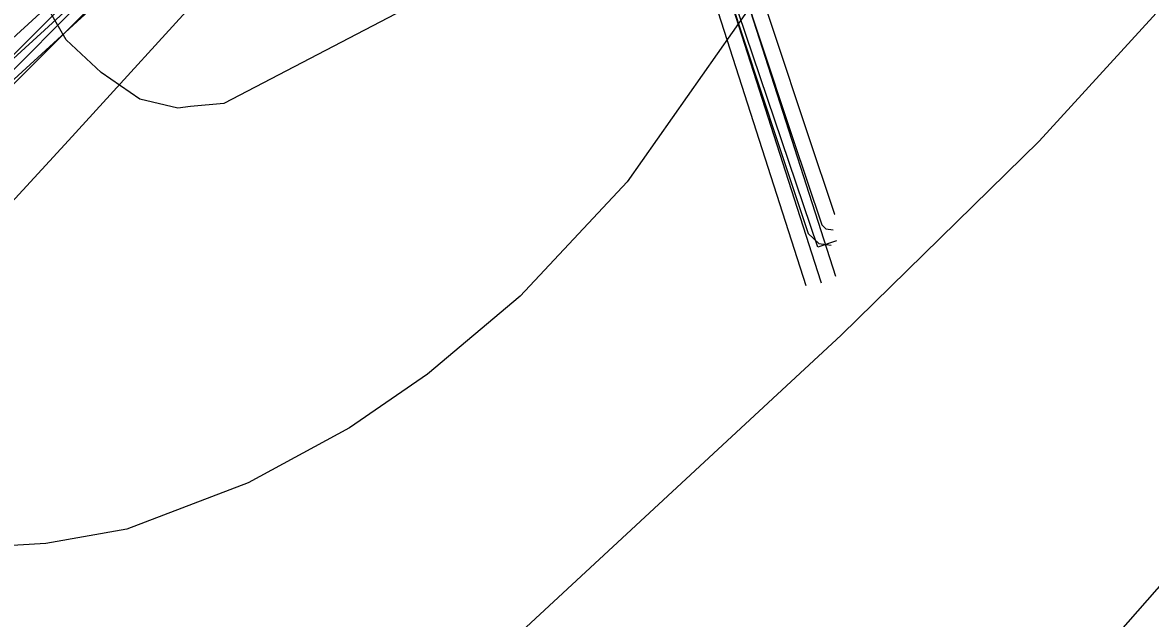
# Model space of a CAD drawing. Extents: x -1900516 to -575031, y -3809306 to -1157387.
# Drawn here: x -578355.8 to -578246.7, y -1159132.1 to -1159074.5 of the extents above; entities that cross this region are included whole.
import ezdxf

# ---------------------------------------------------------------- set-up
doc = ezdxf.new("R2010")
doc.units = 0
for name, color, linetype in [('01_VRSTEVNICE', 7, 'Continuous'), ('07_ELEKTRO', 7, 'Continuous'), ('07_OCH_P A POPISY TI', 7, 'Continuous'), ('07_PLYNOVOD', 7, 'Continuous'), ('07_SDĚLOVACÍ', 7, 'Continuous'), ('07_VODOVOD', 7, 'Continuous')]:
    doc.layers.add(name, color=color, linetype=linetype)

msp = doc.modelspace()

# ---------------------------------------------------------------- linework, layer by layer
at = {"layer": '01_VRSTEVNICE'}
for points in [[(-578246.82, -1158963.27), (-578254.4, -1158972.16), (-578258.46, -1158978.87), (-578266.43, -1158996.77), (-578269.08, -1159006.14), (-578274.54, -1159017.74), (-578277.61, -1159022.22), (-578291.32, -1159037.04), (-578300.41, -1159052.7), (-578312.71, -1159068.08), (-578319.7, -1159073.67), (-578336.34, -1159082.34), (-578339.56, -1159082.62), (-578340.78, -1159082.79), (-578344.45, -1159081.92), (-578348.19, -1159079.32), (-578351.58, -1159076.19), (-578354.38, -1159071.29), (-578376.19, -1159080.66)], [(-578212.64, -1158966.88), (-578227.42, -1158973.98), (-578254.68, -1158985.03), (-578257.36, -1158986.58), (-578259.26, -1158989.43), (-578262.37, -1158999.29), (-578265.17, -1159019.42), (-578265.87, -1159030.61), (-578266.75, -1159035.06), (-578269.36, -1159041.51), (-578285.72, -1159073.39), (-578297.33, -1159089.89), (-578307.68, -1159100.94), (-578316.62, -1159108.49), (-578324.18, -1159113.66), (-578333.96, -1159118.97), (-578345.71, -1159123.45), (-578353.54, -1159124.84), (-578363.32, -1159125.41), (-578367.24, -1159123.73), (-578374.79, -1159117.99)], [(-578160.86, -1158997.75), (-578167.3, -1159001.38), (-578178.76, -1159006.28), (-578184.63, -1159009.77), (-578188.88, -1159014.53), (-578192.6, -1159020.12), (-578201.97, -1159031.17), (-578219.59, -1159046.42), (-578238.6, -1159065.28), (-578257.48, -1159085.98), (-578276.64, -1159104.71), (-578310.61, -1159136.17)], [(-578159.05, -1159017.04), (-578166.74, -1159018.44), (-578173.17, -1159017.46), (-578176.66, -1159018.44), (-578180.71, -1159020.68), (-578186.31, -1159025.85), (-578196.94, -1159038.58), (-578200.99, -1159045.99), (-578212.74, -1159074.51), (-578220.29, -1159089.61), (-578233.71, -1159111.84), (-578245.18, -1159128.2), (-578279.99, -1159167.77)]]:
    msp.add_lwpolyline(points, dxfattribs=at)
at = {"layer": '07_ELEKTRO'}
msp.add_lwpolyline([(-578310.23, -1159022.44), (-578326.42, -1159051.48), (-578336.94, -1159070.08), (-578351.36, -1159085.91), (-578372.01, -1159108.31), (-578370.03, -1159142.62), (-578367.28, -1159163.55), (-578365.36, -1159178.11), (-578361.26, -1159201.13)], dxfattribs=at)
msp.add_lwpolyline([(-578310.23, -1159022.44), (-578326.42, -1159051.48), (-578336.94, -1159070.08), (-578351.36, -1159085.91), (-578372.01, -1159108.31), (-578370.03, -1159142.62), (-578367.28, -1159163.55), (-578365.36, -1159178.11), (-578361.26, -1159201.13)], dxfattribs=at)
at = {"layer": '07_OCH_P A POPISY TI'}
for points in [[(-578375.52, -1159107.53), (-578362.84, -1159081.58), (-578304.02, -1159027.8)], [(-578372.82, -1159108.85), (-578360.4, -1159083.41), (-578301.99, -1159030.01)], [(-578200.97, -1159038.65), (-578212.53, -1159042.55), (-578229.39, -1159048.24), (-578231.16, -1159048.32), (-578241.69, -1159048.81), (-578243.43, -1159048.89), (-578249.24, -1159046.7), (-578258.27, -1159043.31), (-578271.59, -1159044.43), (-578282, -1159045.31), (-578284.47, -1159045.04), (-578296.2, -1159043.8), (-578314.67, -1159041.85), (-578319.29, -1159045.38), (-578322.83, -1159048.09), (-578323.81, -1159046.86), (-578326.91, -1159049.48), (-578331, -1159052.77), (-578330.47, -1159053.49), (-578345.08, -1159066.01), (-578357.2, -1159078.17)], [(-578200.33, -1159040.55), (-578211.89, -1159044.45), (-578229.01, -1159050.22), (-578231.06, -1159050.32), (-578241.59, -1159050.81), (-578243.75, -1159050.91), (-578249.94, -1159048.58), (-578258.55, -1159045.35), (-578271.43, -1159046.43), (-578282.02, -1159047.31), (-578284.69, -1159047.02), (-578296.4, -1159045.78), (-578314.09, -1159043.93), (-578318.07, -1159046.97), (-578323.17, -1159050.87), (-578324.09, -1159049.72), (-578325.64, -1159051.02), (-578328.26, -1159053.13), (-578327.77, -1159053.81), (-578343.72, -1159067.47), (-578357.04, -1159080.85)], [(-578298.13, -1159043.61), (-578280.06, -1159099.92)], [(-578294.76, -1159044.31), (-578277.2, -1159099)], [(-578294.95, -1159046.99), (-578294.87, -1159048.21), (-578294.08, -1159051.89), (-578292.87, -1159056.39), (-578291.69, -1159059.62), (-578290.59, -1159062.57), (-578288.84, -1159067.97), (-578287.29, -1159072.47), (-578286.06, -1159076.19), (-578282.72, -1159086.18), (-578279.82, -1159094.88), (-578278.81, -1159095.87), (-578277.61, -1159096.02)], [(-578291.92, -1159047.37), (-578291.89, -1159047.79), (-578291.16, -1159051.19), (-578290.01, -1159055.49), (-578288.87, -1159058.58), (-578287.75, -1159061.59), (-578286, -1159067.01), (-578284.45, -1159071.51), (-578283.22, -1159075.25), (-578279.88, -1159085.22), (-578277.27, -1159093.03), (-578277.24, -1159093.04)]]:
    msp.add_lwpolyline(points, dxfattribs=at)
at = {"layer": '07_PLYNOVOD'}
for points in [[(-578200.65, -1159039.6), (-578212.21, -1159043.5), (-578229.2, -1159049.23), (-578231.11, -1159049.32), (-578241.64, -1159049.81), (-578243.59, -1159049.9), (-578249.59, -1159047.64), (-578258.41, -1159044.33), (-578271.51, -1159045.43), (-578282.01, -1159046.31), (-578284.58, -1159046.03), (-578296.3, -1159044.79), (-578314.38, -1159042.89), (-578318.68, -1159046.18), (-578323, -1159049.48), (-578323.95, -1159048.29), (-578326.27, -1159050.25), (-578329.63, -1159052.95), (-578329.12, -1159053.65), (-578344.4, -1159066.74), (-578357.12, -1159079.51)], [(-578277.08, -1159095.59), (-578278.88, -1159096.2), (-578296.3, -1159044.79)]]:
    msp.add_lwpolyline(points, dxfattribs=at)
at = {"layer": '07_SDĚLOVACÍ'}
msp.add_lwpolyline([(-578292.36, -1159045.78), (-578293.12, -1159046.33), (-578293.46, -1159046.86), (-578293.38, -1159048), (-578292.62, -1159051.54), (-578291.44, -1159055.94), (-578290.28, -1159059.1), (-578289.17, -1159062.08), (-578287.42, -1159067.49), (-578285.87, -1159071.99), (-578284.64, -1159075.72), (-578281.3, -1159085.7), (-578278.51, -1159094.06), (-578278.12, -1159094.44), (-578277.42, -1159094.53)], dxfattribs=at)
at = {"layer": '07_VODOVOD'}
for points in [[(-578374.17, -1159108.19), (-578361.62, -1159082.49), (-578303.01, -1159028.9)], [(-578296.71, -1159043.16), (-578278.63, -1159099.46)], [(-578278.63, -1159099.46), (-578278.57, -1159099.65)]]:
    msp.add_lwpolyline(points, dxfattribs=at)

doc.saveas('drawing.dxf')
